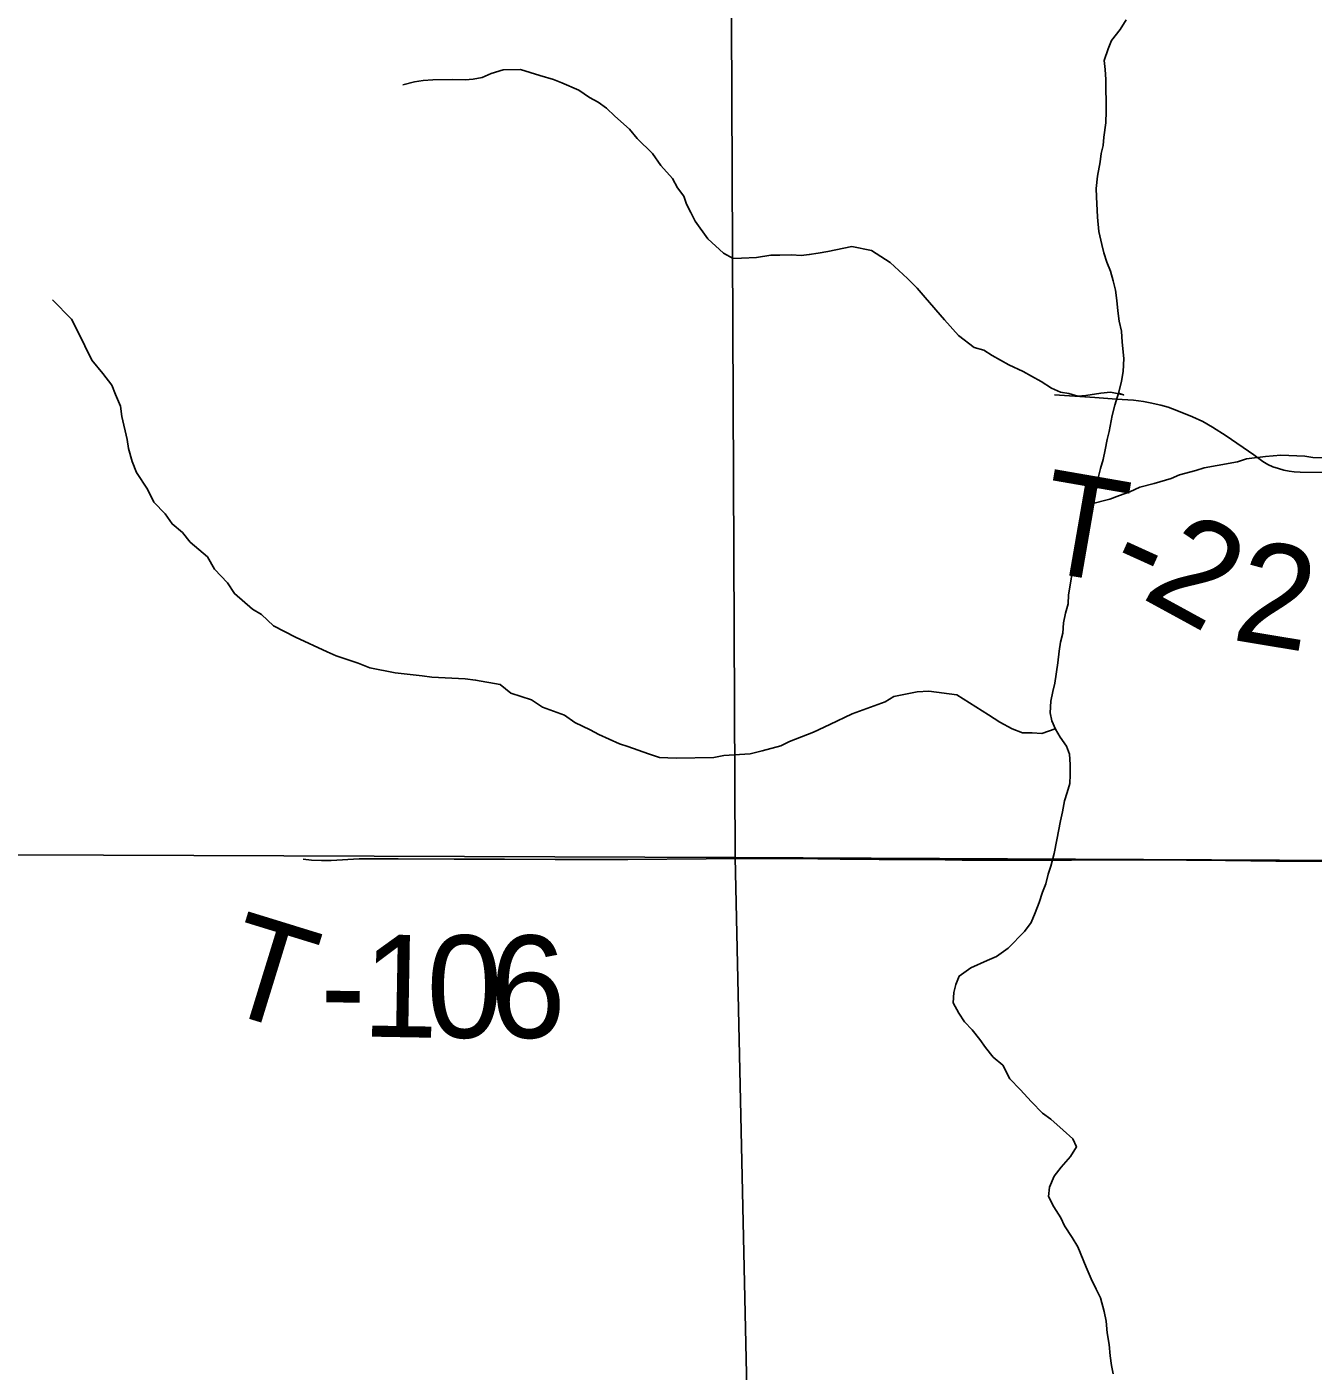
# Model space of a CAD drawing. Extents: x 1985906 to 2360102, y 891258 to 1222054.
# Drawn here: x 2112346 to 2116115, y 1029368 to 1033307 of the extents above; entities that cross this region are included whole.
import ezdxf

# ---------------------------------------------------------------- set-up
doc = ezdxf.new("R2010")
doc.units = 0
for name, color, linetype in [('GM_X_Minor_River', 7, 'Continuous'), ('GM_X_Section', 7, 'Continuous'), ('GM_X_Township_Road', 7, 'Continuous'), ('GM_X_Township_Road_Text', 7, 'Continuous')]:
    doc.layers.add(name, color=color, linetype=linetype)

msp = doc.modelspace()

# ---------------------------------------------------------------- linework, layer by layer
at = {"layer": 'GM_X_Minor_River'}
for points in [[(2115404, 1031115.8), (2115403.6, 1031145.8), (2115401.2, 1031175.9), (2115392.8, 1031199.8), (2115374.4, 1031225.7), (2115360.1, 1031249.5), (2115349.7, 1031273.5), (2115345.4, 1031297.5), (2115346.9, 1031331.6), (2115352.6, 1031359.8), (2115358.3, 1031383.9), (2115367.6, 1031444.2), (2115371.2, 1031478.3), (2115374.8, 1031504.5), (2115382.5, 1031530.7), (2115384.1, 1031560.8), (2115389.8, 1031588.9), (2115397.5, 1031617.1), (2115399.1, 1031643.2), (2115406.6, 1031689.4), (2115412, 1031735.6), (2115421.6, 1031769.9), (2115433.2, 1031804.1), (2115436.8, 1031836.2), (2115452.3, 1031876.6), (2115475.5, 1031949.1), (2115487, 1031989.4), (2115492.7, 1032013.5), (2115500.4, 1032039.7), (2115506.1, 1032067.8), (2115511.7, 1032098), (2115517.4, 1032122.1), (2115526.9, 1032168.4), (2115534.5, 1032198.6), (2115546.1, 1032236.8), (2115553.7, 1032269), (2115559.3, 1032297.2), (2115560.8, 1032335.3), (2115556.2, 1032383.4), (2115553.8, 1032415.5), (2115547.4, 1032445.5), (2115543, 1032475.5), (2115540.6, 1032505.5), (2115536.2, 1032535.6), (2115529.8, 1032563.6), (2115521.4, 1032591.5), (2115511, 1032617.5), (2115502.6, 1032645.4), (2115496.3, 1032669.4), (2115487.7, 1032707.4), (2115483.2, 1032749.5), (2115480.4, 1032809.6), (2115480.1, 1032833.7), (2115483.6, 1032869.8), (2115491.1, 1032912.1), (2115494.8, 1032936.2), (2115500.5, 1032960.3), (2115502.2, 1032984.4), (2115507.7, 1033026.6), (2115509.2, 1033060.7), (2115508.1, 1033153), (2115505.7, 1033183), (2115503.3, 1033209.1), (2115514.9, 1033243.3), (2115524.6, 1033267.5), (2115550.3, 1033299.9), (2115568, 1033328.3)], [(2115545.1, 1032233.6), (2115560.2, 1032229), (2115522, 1032236.5), (2115493.9, 1032234.1), (2115449.8, 1032227.5), (2115425.7, 1032225.2), (2115399.5, 1032232.9), (2115375.4, 1032236.6), (2115349.1, 1032248.3), (2115318.7, 1032267.9), (2115290.4, 1032283.6), (2115266.1, 1032297.3), (2115223.7, 1032316.8), (2115175.2, 1032344.2), (2115150.9, 1032359.9), (2115122.6, 1032367.6), (2115076, 1032403.1), (2115035.2, 1032448.7), (2114978.2, 1032514.1), (2114955.7, 1032541.9), (2114927.2, 1032569.6), (2114876.4, 1032617), (2114821.7, 1032652.4), (2114763.4, 1032663.7), (2114693.3, 1032648.7), (2114665.2, 1032644.3), (2114639.2, 1032639.9), (2114615.1, 1032637.6), (2114587, 1032639.2), (2114552.8, 1032638.8), (2114526.7, 1032638.4), (2114484.6, 1032631.9), (2114440.5, 1032629.3), (2114416.4, 1032628.9), (2114388.1, 1032644.6), (2114341.4, 1032686.1), (2114304.5, 1032737.8), (2114292.2, 1032763.7), (2114279.8, 1032787.6), (2114271.4, 1032811.5), (2114253.1, 1032835.4), (2114238.7, 1032863.2), (2114204, 1032900.9), (2114179.5, 1032936.7), (2114134.7, 1032980.2), (2114112.3, 1033008), (2114069.6, 1033045.5), (2114045.2, 1033069.3), (2114020.9, 1033087), (2113994.6, 1033100.7), (2113964.2, 1033122.3), (2113913.7, 1033143.7), (2113889.5, 1033153.4), (2113849.2, 1033164.9), (2113792.7, 1033182.2), (2113742.5, 1033181.6), (2113706.5, 1033171), (2113680.6, 1033158.7), (2113654.5, 1033154.3), (2113630.4, 1033152), (2113594.3, 1033153.5), (2113536.1, 1033152.7), (2113508, 1033150.3), (2113481.9, 1033146), (2113447.9, 1033137.5)], [(2115359.9, 1031250), (2115320.1, 1031237), (2115291.9, 1031238.6), (2115263.8, 1031238.2), (2115233.6, 1031249.9), (2115197.1, 1031269.4), (2115164.7, 1031291.1), (2115108.1, 1031326.4), (2115071.6, 1031350), (2114989.1, 1031360.9), (2114955, 1031358.5), (2114886.9, 1031345.5), (2114861, 1031329.1), (2114765.1, 1031293.8), (2114699.2, 1031262.8), (2114651.3, 1031240.1), (2114581.4, 1031213.1), (2114555.4, 1031200.7), (2114501.4, 1031185.9), (2114465.4, 1031177.4), (2114389.1, 1031172.4), (2114359.1, 1031166), (2114248.7, 1031164.5), (2114200.4, 1031165.9), (2114168.2, 1031177.5), (2114107.6, 1031198.7), (2114083.4, 1031206.4), (2114022.8, 1031233.7), (2113996.6, 1031247.4), (2113952.1, 1031268.9), (2113921.7, 1031290.5), (2113857.1, 1031313.7), (2113824.7, 1031335.4), (2113764.2, 1031354.6), (2113733.8, 1031380.3), (2113661.3, 1031393.3), (2113631.1, 1031397), (2113532.7, 1031401.7), (2113504.5, 1031405.3), (2113426.1, 1031414.3), (2113351.6, 1031429.3), (2113317.3, 1031442.9), (2113252.7, 1031464.1), (2113226.5, 1031475.8), (2113133.6, 1031518.7), (2113068.9, 1031551.9), (2113034.3, 1031585.5), (2113008, 1031601.2), (2112955.2, 1031646.7), (2112934.7, 1031678.5), (2112896, 1031718.1), (2112875.5, 1031753.9), (2112824.7, 1031797.4), (2112802.2, 1031825.2), (2112771.8, 1031850.8), (2112751.3, 1031880.6), (2112718.8, 1031914.3), (2112700.2, 1031952.2), (2112667.4, 1032001.9), (2112654.9, 1032033.8), (2112644.4, 1032071.8), (2112640.1, 1032097.8), (2112625.1, 1032165.8), (2112620.7, 1032195.8), (2112606.2, 1032229.7), (2112595.8, 1032257.6), (2112569.3, 1032291.4), (2112536.6, 1032331.1), (2112516, 1032372.9), (2112491.2, 1032424.7), (2112476.8, 1032450.6), (2112421.9, 1032508)], [(2115462.6, 1031908.6), (2115520, 1031923.6), (2115548, 1031934), (2115578, 1031944.4), (2115607.9, 1031958.9), (2115649.9, 1031969.5), (2115699.9, 1031984.2), (2115723.9, 1031994.5), (2115771.9, 1032007.2), (2115795.9, 1032015.5), (2115834, 1032022.1), (2115894.1, 1032032.9), (2115920.1, 1032041.3), (2115976.2, 1032048), (2116020.4, 1032052.6), (2116044.5, 1032050.9), (2116090.7, 1032049.6), (2116114.8, 1032045.9), (2116167.1, 1032044.6)], [(2115529.2, 1029360.4), (2115524.8, 1029384.4), (2115520.5, 1029412.4), (2115518, 1029446.5), (2115511.5, 1029480.5), (2115509.1, 1029514.6), (2115502.7, 1029542.6), (2115492.1, 1029582.6), (2115479.8, 1029608.5), (2115465.3, 1029638.4), (2115450.8, 1029672.3), (2115425.9, 1029732.1), (2115409.5, 1029760), (2115387, 1029793.8), (2115376.6, 1029817.7), (2115356.1, 1029849.5), (2115339.7, 1029879.4), (2115343.3, 1029907.5), (2115357, 1029939.8), (2115376.7, 1029966.1), (2115404.4, 1029996.6), (2115422.1, 1030024.9), (2115411.8, 1030048.8), (2115383.3, 1030074.5), (2115346.8, 1030106.1), (2115322.5, 1030123.8), (2115289.9, 1030157.5), (2115257.3, 1030193.2), (2115226.8, 1030224.8), (2115206.2, 1030264.7), (2115177.8, 1030288.4), (2115155.3, 1030316.2), (2115138.9, 1030340), (2115116.5, 1030367.8), (2115094.1, 1030391.6), (2115077.7, 1030417.4), (2115061.2, 1030447.3), (2115062.8, 1030477.4), (2115068.5, 1030501.5), (2115078.3, 1030525.7), (2115112.1, 1030550.3), (2115160, 1030570.9), (2115188, 1030583.3), (2115221.8, 1030607.9), (2115269.4, 1030656.7), (2115289.1, 1030683), (2115300.8, 1030711.2), (2115312.4, 1030741.5), (2115322.1, 1030771.7), (2115331.8, 1030795.9), (2115339.5, 1030824.1), (2115347.2, 1030848.2), (2115356.8, 1030884.5), (2115364.3, 1030924.7), (2115375.6, 1030981), (2115381.3, 1031007.1), (2115386.9, 1031039.3), (2115394.6, 1031063.5), (2115402.3, 1031089.7), (2115404, 1031115.8)]]:
    msp.add_lwpolyline(points, dxfattribs=at)
at = {"layer": 'GM_X_Section'}
for points in [[(2108612.2, 1036278.1), (2114398.2, 1036216.2), (2114421.7, 1030873.2), (2108603.9, 1030894.8), (2108603.7, 1030930.8)], [(2114398.2, 1036216.2), (2119771.9, 1036177.8), (2119807.2, 1030846.8), (2114421.7, 1030873.2)], [(2108603.9, 1030894.8), (2114421.7, 1030873.2), (2114539.2, 1025530.7), (2114411.1, 1025533.9), (2108547.5, 1025523.2)], [(2119807.2, 1030846.8), (2119810.6, 1025501.6), (2114539.2, 1025530.7), (2114421.7, 1030873.2)]]:
    msp.add_lwpolyline(points, close=True, dxfattribs=at)
at = {"layer": 'GM_X_Township_Road'}
for points in [[(2115357.7, 1032229.3), (2115475.4, 1032221.1), (2115539.6, 1032216.6), (2115589.2, 1032213.4), (2115618.4, 1032209.5), (2115637.7, 1032206.1), (2115669.6, 1032198.9), (2115690.4, 1032192.6), (2115716.3, 1032183.5), (2115762, 1032164.7), (2115791.9, 1032150.8), (2115821.1, 1032134.5), (2115860.9, 1032109.2), (2115941.3, 1032053.1), (2115968.3, 1032033.7), (2115982.8, 1032024.6), (2115997.9, 1032018), (2116013.6, 1032013), (2116029.5, 1032008.7), (2116045.7, 1032005.4), (2116060.3, 1032003.8), (2116077.5, 1032002.2), (2116161.1, 1032001.6)], [(2113156, 1030868), (2113180.3, 1030865), (2113210, 1030864), (2113238.1, 1030864.5), (2113319.9, 1030869.7), (2113434.8, 1030869.1), (2113598.7, 1030868.7), (2113746.4, 1030868.4), (2113894.1, 1030867.5), (2114107.4, 1030867.8), (2114337.2, 1030869.8), (2114419.1, 1030870.2), (2114664.5, 1030869.4), (2114729.7, 1030867.9), (2114776.5, 1030868), (2114844.3, 1030867.8), (2114953.7, 1030867.3), (2115037.5, 1030866.1), (2115087, 1030865.8), (2115189.8, 1030865.4), (2115324.4, 1030865)], [(2115324.4, 1030865), (2115349.7, 1030864.9), (2115464.7, 1030865.9), (2115579.5, 1030866.1), (2115744.1, 1030865), (2115858.4, 1030864.2), (2116006.2, 1030862.7), (2116128.1, 1030862), (2116161.4, 1030861.9)]]:
    msp.add_lwpolyline(points, dxfattribs=at)

# ---------------------------------------------------------------- texts
at = {"layer": 'GM_X_Township_Road_Text'}
for s, rotation, p in [('T', 350.1417, (2115298.4, 1031717)), ('2', 331.3609, (2115607.3, 1031636.2)), ('-', 335.5858, (2115500.3, 1031684.5)), ('2', 350.6048, (2115872.9, 1031512)), ('T', 342.8872, (2112898.5, 1030431)), ('1', 358.98, (2113327.3, 1030348.7)), ('0', 359.7932, (2113516.7, 1030345.3)), ('6', 359.9767, (2113702.6, 1030344.7)), ('-', 359.1553, (2113204.4, 1030350.5))]:
    msp.add_text(s, height=300, rotation=rotation, dxfattribs=at).set_placement(p)

doc.saveas('drawing.dxf')
